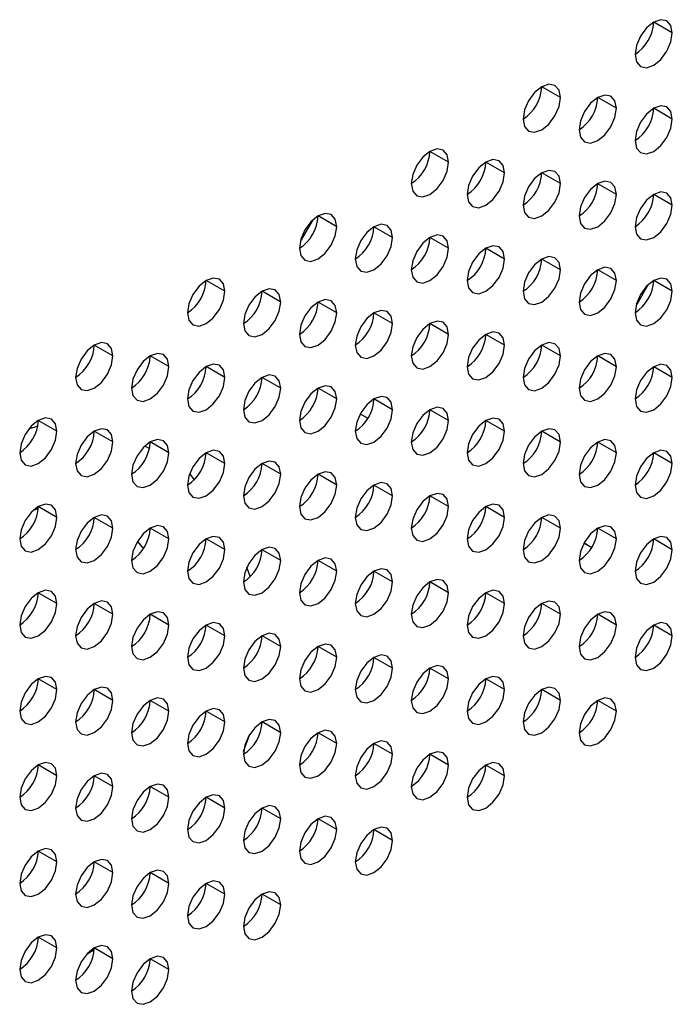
# Model space of a CAD drawing. Header units: millimetres. Extents: x 0 to 1118, y 0 to 864.
# Tile 301 of 397: x 982.83 to 985.3, y 696.07 to 699.81. Entities that reach past the tile are written whole.
import ezdxf

# ---------------------------------------------------------------- set-up
doc = ezdxf.new("R2010")
doc.units = ezdxf.units.MM

msp = doc.modelspace()

# ---------------------------------------------------------------- linework, layer by layer
at = {"color": 7, "linetype": 'Continuous', "lineweight": 25}
for p, q in [((985.3022, 699.7558), (985.2315, 699.7966)), ((984.8779, 699.5109), (984.8072, 699.5517)), ((985.0901, 699.47), (985.0193, 699.5109)), ((985.3022, 699.4292), (985.2315, 699.47)), ((984.4537, 699.266), (984.3829, 699.3068)), ((984.6658, 699.2251), (984.5951, 699.2659)), ((984.8779, 699.1843), (984.8072, 699.2251)), ((985.0901, 699.1434), (985.0193, 699.1842)), ((985.3022, 699.1026), (985.2315, 699.1434)), ((984.0294, 699.021), (983.9587, 699.0619)), ((983.9386, 699.0469), (983.8909, 698.9643)), ((984.2415, 698.9802), (984.1708, 699.021)), ((984.4537, 698.9393), (984.3829, 698.9802)), ((984.6658, 698.8985), (984.5951, 698.9393)), ((984.8779, 698.8577), (984.8072, 698.8985)), ((985.0901, 698.8168), (985.0193, 698.8576)), ((983.6051, 698.7761), (983.5344, 698.8169)), ((985.2111, 698.8016), (985.1638, 698.7195)), ((985.3022, 698.776), (985.2315, 698.8168)), ((983.8173, 698.7353), (983.7466, 698.7761)), ((984.0294, 698.6944), (983.9587, 698.7352)), ((984.2415, 698.6536), (984.1708, 698.6944)), ((984.4537, 698.6127), (984.3829, 698.6535)), ((984.6658, 698.5719), (984.5951, 698.6127)), ((983.1809, 698.5312), (983.1102, 698.572)), ((984.8779, 698.531), (984.8072, 698.5719)), ((983.393, 698.4903), (983.3223, 698.5312)), ((985.0901, 698.4902), (985.0193, 698.531)), ((983.6051, 698.4495), (983.5344, 698.4903)), ((985.3022, 698.4493), (985.2315, 698.4902)), ((983.8173, 698.4087), (983.7466, 698.4495)), ((983.9547, 698.4062), (983.9586, 698.404)), ((983.9548, 698.4062), (983.9586, 698.404)), ((984.0294, 698.3678), (983.9587, 698.4086)), ((984.2415, 698.327), (984.1708, 698.3678)), ((984.4537, 698.2861), (984.3829, 698.3269)), ((982.9687, 698.2454), (982.898, 698.2862)), ((984.1188, 698.3115), (984.148, 698.2946)), ((984.1189, 698.3115), (984.1481, 698.2947)), ((984.6658, 698.2453), (984.5951, 698.2861)), ((982.8957, 698.2642), (982.861, 698.2528)), ((983.1809, 698.2046), (983.1102, 698.2454)), ((984.8779, 698.2044), (984.8072, 698.2452)), ((983.393, 698.1637), (983.3223, 698.2046)), ((985.0901, 698.1636), (985.0193, 698.2044)), ((983.3193, 698.1793), (983.3019, 698.1893)), ((983.6051, 698.1229), (983.5344, 698.1637)), ((985.3022, 698.1227), (985.2315, 698.1635)), ((983.8173, 698.082), (983.7466, 698.1229)), ((983.4895, 698.0618), (983.4724, 698.0855)), ((984.0294, 698.0412), (983.9587, 698.082)), ((984.2415, 698.0003), (984.1708, 698.0412)), ((984.4537, 697.9595), (984.3829, 698.0003)), ((982.8795, 697.9461), (982.8977, 697.9521)), ((982.9687, 697.9188), (982.898, 697.9596)), ((984.6658, 697.9186), (984.5951, 697.9595)), ((983.1809, 697.878), (983.1102, 697.9188)), ((984.8032, 697.9162), (984.8071, 697.914)), ((984.8034, 697.9163), (984.8071, 697.9142)), ((984.8779, 697.8778), (984.8072, 697.9186)), ((983.393, 697.8371), (983.3223, 697.8779)), ((985.0901, 697.837), (985.0193, 697.8778)), ((983.2736, 697.8273), (983.2963, 697.7997)), ((983.6051, 697.7963), (983.5344, 697.8371)), ((985.3022, 697.7961), (985.2315, 697.8369)), ((983.8173, 697.7554), (983.7466, 697.7962)), ((984.9673, 697.8215), (984.9966, 697.8046)), ((984.9674, 697.8216), (984.9966, 697.8047)), ((984.0294, 697.7146), (983.9587, 697.7554)), ((983.7019, 697.6945), (983.6892, 697.7293)), ((984.2415, 697.6737), (984.1708, 697.7145)), ((984.4537, 697.6329), (984.3829, 697.6737)), ((982.9687, 697.5922), (982.898, 697.633)), ((984.6658, 697.592), (984.5951, 697.6329)), ((983.1809, 697.5513), (983.1102, 697.5922)), ((984.8779, 697.5512), (984.8072, 697.592)), ((983.393, 697.5105), (983.3223, 697.5513)), ((985.0901, 697.5103), (985.0193, 697.5512)), ((983.6051, 697.4697), (983.5344, 697.5105)), ((985.3022, 697.4695), (985.2315, 697.5103)), ((983.8173, 697.4288), (983.7466, 697.4696)), ((984.0294, 697.388), (983.9587, 697.4288)), ((984.2415, 697.3471), (984.1708, 697.3879)), ((984.4537, 697.3063), (984.3829, 697.3471)), ((982.9687, 697.2656), (982.898, 697.3064)), ((984.6658, 697.2654), (984.5951, 697.3062)), ((983.1809, 697.2247), (983.1102, 697.2655)), ((984.8779, 697.2246), (984.8072, 697.2654)), ((983.393, 697.1839), (983.3223, 697.2247)), ((985.0901, 697.1837), (985.0193, 697.2245)), ((983.6051, 697.143), (983.5344, 697.1839)), ((983.8173, 697.1022), (983.7466, 697.143)), ((983.6763, 697.0305), (983.7, 697.096)), ((984.0294, 697.0613), (983.9587, 697.1022)), ((984.2415, 697.0205), (984.1708, 697.0613)), ((984.4537, 696.9796), (984.3829, 697.0205)), ((982.9687, 696.939), (982.898, 696.9798)), ((984.6658, 696.9388), (984.5951, 696.9796)), ((983.1809, 696.8981), (983.1102, 696.9389)), ((983.393, 696.8573), (983.3223, 696.8981)), ((983.6051, 696.8164), (983.5344, 696.8572)), ((983.8173, 696.7756), (983.7466, 696.8164)), ((984.0294, 696.7347), (983.9587, 696.7755)), ((984.2415, 696.6939), (984.1708, 696.7347)), ((982.9687, 696.6123), (982.898, 696.6532)), ((983.1809, 696.5715), (983.1102, 696.6123)), ((983.393, 696.5306), (983.3223, 696.5715)), ((983.6051, 696.4898), (983.5344, 696.5306)), ((983.8173, 696.449), (983.7466, 696.4898)), ((982.9687, 696.2857), (982.898, 696.3265)), ((983.0826, 696.2634), (983.11, 696.2804)), ((983.1809, 696.2449), (983.1102, 696.2857)), ((983.393, 696.204), (983.3223, 696.2449))]:
    msp.add_line(p, q, dxfattribs=at)
at = {"color": 7, "linetype": 'Continuous', "lineweight": 25, "flags": 128}
for points in [[(985.3022, 699.7558), (985.2968, 699.7839), (985.2815, 699.8016), (985.2585, 699.806), (985.2315, 699.7966), (985.2044, 699.7748), (985.1815, 699.7439), (985.1661, 699.7085), (985.1608, 699.6742)], [(985.1608, 699.6742), (985.1661, 699.646), (985.1815, 699.6284), (985.2044, 699.6239), (985.2315, 699.6333), (985.2585, 699.6552), (985.2815, 699.6861), (985.2968, 699.7215), (985.3022, 699.7558)], [(984.8779, 699.5109), (984.8725, 699.539), (984.8572, 699.5567), (984.8343, 699.5611), (984.8072, 699.5517), (984.7802, 699.5299), (984.7572, 699.4989), (984.7419, 699.4636), (984.7365, 699.4292)], [(984.7365, 699.4292), (984.7419, 699.4011), (984.7572, 699.3835), (984.7802, 699.379), (984.8072, 699.3884), (984.8343, 699.4102), (984.8572, 699.4412), (984.8725, 699.4765), (984.8779, 699.5109)], [(985.0901, 699.47), (985.0847, 699.4982), (985.0693, 699.5158), (985.0464, 699.5203), (985.0193, 699.5109), (984.9923, 699.489), (984.9693, 699.4581), (984.954, 699.4228), (984.9486, 699.3884)], [(985.3022, 699.4292), (985.2968, 699.4573), (985.2815, 699.475), (985.2585, 699.4794), (985.2315, 699.47), (985.2044, 699.4482), (985.1815, 699.4172), (985.1661, 699.3819), (985.1608, 699.3475)], [(984.9486, 699.3884), (984.954, 699.3603), (984.9693, 699.3426), (984.9923, 699.3382), (985.0193, 699.3476), (985.0464, 699.3694), (985.0693, 699.4003), (985.0847, 699.4357), (985.0901, 699.47)], [(985.1608, 699.3475), (985.1661, 699.3194), (985.1815, 699.3018), (985.2044, 699.2973), (985.2315, 699.3067), (985.2585, 699.3286), (985.2815, 699.3595), (985.2968, 699.3948), (985.3022, 699.4292)], [(984.4537, 699.266), (984.4483, 699.2941), (984.4329, 699.3117), (984.41, 699.3162), (984.3829, 699.3068), (984.3559, 699.285), (984.3329, 699.254), (984.3176, 699.2187), (984.3122, 699.1843)], [(984.3122, 699.1843), (984.3176, 699.1562), (984.3329, 699.1385), (984.3559, 699.1341), (984.3829, 699.1435), (984.41, 699.1653), (984.4329, 699.1963), (984.4483, 699.2316), (984.4537, 699.266)], [(984.6658, 699.2251), (984.6604, 699.2533), (984.6451, 699.2709), (984.6221, 699.2754), (984.5951, 699.2659), (984.568, 699.2441), (984.5451, 699.2132), (984.5298, 699.1778), (984.5244, 699.1435)], [(984.5244, 699.1435), (984.5298, 699.1153), (984.5451, 699.0977), (984.568, 699.0932), (984.5951, 699.1026), (984.6221, 699.1245), (984.6451, 699.1554), (984.6604, 699.1908), (984.6658, 699.2251)], [(984.8779, 699.1843), (984.8725, 699.2124), (984.8572, 699.23), (984.8343, 699.2345), (984.8072, 699.2251), (984.7802, 699.2033), (984.7572, 699.1723), (984.7419, 699.137), (984.7365, 699.1026)], [(984.7365, 699.1026), (984.7419, 699.0745), (984.7572, 699.0568), (984.7802, 699.0524), (984.8072, 699.0618), (984.8343, 699.0836), (984.8572, 699.1146), (984.8725, 699.1499), (984.8779, 699.1843)], [(985.0901, 699.1434), (985.0847, 699.1716), (985.0693, 699.1892), (985.0464, 699.1937), (985.0193, 699.1843), (984.9923, 699.1624), (984.9693, 699.1315), (984.954, 699.0961), (984.9486, 699.0618)], [(984.9486, 699.0618), (984.954, 699.0336), (984.9693, 699.016), (984.9923, 699.0115), (985.0193, 699.0209), (985.0464, 699.0428), (985.0693, 699.0737), (985.0847, 699.1091), (985.0901, 699.1434)], [(985.3022, 699.1026), (985.2968, 699.1307), (985.2815, 699.1484), (985.2585, 699.1528), (985.2315, 699.1434), (985.2044, 699.1216), (985.1815, 699.0906), (985.1661, 699.0553), (985.1608, 699.0209)], [(985.1608, 699.0209), (985.1661, 698.9928), (985.1815, 698.9751), (985.2044, 698.9707), (985.2315, 698.9801), (985.2585, 699.0019), (985.2815, 699.0329), (985.2968, 699.0682), (985.3022, 699.1026)], [(984.0294, 699.021), (984.024, 699.0492), (984.0087, 699.0668), (983.9857, 699.0713), (983.9587, 699.0619), (983.9316, 699.04), (983.9087, 699.0091), (983.8934, 698.9738), (983.888, 698.9394)], [(984.2415, 698.9802), (984.2361, 699.0083), (984.2208, 699.026), (984.1979, 699.0304), (984.1708, 699.021), (984.1438, 698.9992), (984.1208, 698.9682), (984.1055, 698.9329), (984.1001, 698.8986)], [(983.888, 698.9394), (983.8934, 698.9113), (983.9087, 698.8936), (983.9316, 698.8892), (983.9587, 698.8986), (983.9857, 698.9204), (984.0087, 698.9513), (984.024, 698.9867), (984.0294, 699.021)], [(984.4537, 698.9393), (984.4483, 698.9675), (984.4329, 698.9851), (984.41, 698.9896), (984.3829, 698.9802), (984.3559, 698.9583), (984.3329, 698.9274), (984.3176, 698.8921), (984.3122, 698.8577)], [(984.1001, 698.8986), (984.1055, 698.8704), (984.1208, 698.8528), (984.1438, 698.8483), (984.1708, 698.8577), (984.1979, 698.8796), (984.2208, 698.9105), (984.2361, 698.9458), (984.2415, 698.9802)], [(984.6658, 698.8985), (984.6604, 698.9266), (984.6451, 698.9443), (984.6221, 698.9487), (984.5951, 698.9393), (984.568, 698.9175), (984.5451, 698.8866), (984.5298, 698.8512), (984.5244, 698.8169)], [(984.3122, 698.8577), (984.3176, 698.8296), (984.3329, 698.8119), (984.3559, 698.8075), (984.3829, 698.8169), (984.41, 698.8387), (984.4329, 698.8696), (984.4483, 698.905), (984.4537, 698.9393)], [(984.5244, 698.8169), (984.5298, 698.7887), (984.5451, 698.7711), (984.568, 698.7666), (984.5951, 698.776), (984.6221, 698.7979), (984.6451, 698.8288), (984.6604, 698.8641), (984.6658, 698.8985)], [(984.8779, 698.8577), (984.8725, 698.8858), (984.8572, 698.9034), (984.8343, 698.9079), (984.8072, 698.8985), (984.7802, 698.8766), (984.7572, 698.8457), (984.7419, 698.8104), (984.7365, 698.776)], [(984.7365, 698.776), (984.7419, 698.7479), (984.7572, 698.7302), (984.7802, 698.7258), (984.8072, 698.7352), (984.8343, 698.757), (984.8572, 698.788), (984.8725, 698.8233), (984.8779, 698.8577)], [(985.0901, 698.8168), (985.0847, 698.8449), (985.0693, 698.8626), (985.0464, 698.867), (985.0193, 698.8576), (984.9923, 698.8358), (984.9693, 698.8049), (984.954, 698.7695), (984.9486, 698.7352)], [(983.6051, 698.7761), (983.5997, 698.8043), (983.5844, 698.8219), (983.5615, 698.8264), (983.5344, 698.8169), (983.5074, 698.7951), (983.4844, 698.7642), (983.4691, 698.7288), (983.4637, 698.6945)], [(984.9486, 698.7352), (984.954, 698.707), (984.9693, 698.6894), (984.9923, 698.6849), (985.0193, 698.6943), (985.0464, 698.7162), (985.0693, 698.7471), (985.0847, 698.7824), (985.0901, 698.8168)], [(985.3022, 698.776), (985.2968, 698.8041), (985.2815, 698.8217), (985.2585, 698.8262), (985.2315, 698.8168), (985.2044, 698.795), (985.1815, 698.764), (985.1661, 698.7287), (985.1608, 698.6943)], [(983.4637, 698.6945), (983.4691, 698.6663), (983.4844, 698.6487), (983.5074, 698.6442), (983.5344, 698.6536), (983.5615, 698.6755), (983.5844, 698.7064), (983.5997, 698.7418), (983.6051, 698.7761)], [(983.8173, 698.7353), (983.8119, 698.7634), (983.7966, 698.7811), (983.7736, 698.7855), (983.7466, 698.7761), (983.7195, 698.7543), (983.6966, 698.7233), (983.6812, 698.688), (983.6758, 698.6536)], [(985.1608, 698.6943), (985.1661, 698.6662), (985.1815, 698.6485), (985.2044, 698.6441), (985.2315, 698.6535), (985.2585, 698.6753), (985.2815, 698.7063), (985.2968, 698.7416), (985.3022, 698.776)], [(983.6758, 698.6536), (983.6812, 698.6255), (983.6966, 698.6078), (983.7195, 698.6034), (983.7466, 698.6128), (983.7736, 698.6346), (983.7966, 698.6656), (983.8119, 698.7009), (983.8173, 698.7353)], [(984.0294, 698.6944), (984.024, 698.7226), (984.0087, 698.7402), (983.9857, 698.7447), (983.9587, 698.7353), (983.9316, 698.7134), (983.9087, 698.6825), (983.8934, 698.6471), (983.888, 698.6128)], [(983.888, 698.6128), (983.8934, 698.5846), (983.9087, 698.567), (983.9316, 698.5625), (983.9587, 698.5719), (983.9857, 698.5938), (984.0087, 698.6247), (984.024, 698.6601), (984.0294, 698.6944)], [(984.2415, 698.6536), (984.2361, 698.6817), (984.2208, 698.6994), (984.1979, 698.7038), (984.1708, 698.6944), (984.1438, 698.6726), (984.1208, 698.6416), (984.1055, 698.6063), (984.1001, 698.5719)], [(984.1001, 698.5719), (984.1055, 698.5438), (984.1208, 698.5262), (984.1438, 698.5217), (984.1708, 698.5311), (984.1979, 698.5529), (984.2208, 698.5839), (984.2361, 698.6192), (984.2415, 698.6536)], [(984.4537, 698.6127), (984.4483, 698.6409), (984.4329, 698.6585), (984.41, 698.663), (984.3829, 698.6536), (984.3559, 698.6317), (984.3329, 698.6008), (984.3176, 698.5654), (984.3122, 698.5311)], [(984.3122, 698.5311), (984.3176, 698.5029), (984.3329, 698.4853), (984.3559, 698.4808), (984.3829, 698.4903), (984.41, 698.5121), (984.4329, 698.543), (984.4483, 698.5784), (984.4537, 698.6127)], [(984.6658, 698.5719), (984.6604, 698.6), (984.6451, 698.6177), (984.6221, 698.6221), (984.5951, 698.6127), (984.568, 698.5909), (984.5451, 698.5599), (984.5298, 698.5246), (984.5244, 698.4902)], [(983.1809, 698.5312), (983.1755, 698.5593), (983.1602, 698.577), (983.1372, 698.5814), (983.1102, 698.572), (983.0831, 698.5502), (983.0602, 698.5192), (983.0448, 698.4839), (983.0394, 698.4496)], [(984.8779, 698.531), (984.8725, 698.5592), (984.8572, 698.5768), (984.8343, 698.5813), (984.8072, 698.5719), (984.7802, 698.55), (984.7572, 698.5191), (984.7419, 698.4837), (984.7365, 698.4494)], [(983.393, 698.4903), (983.3876, 698.5185), (983.3723, 698.5361), (983.3493, 698.5406), (983.3223, 698.5312), (983.2952, 698.5093), (983.2723, 698.4784), (983.257, 698.4431), (983.2516, 698.4087)], [(984.5244, 698.4902), (984.5298, 698.4621), (984.5451, 698.4445), (984.568, 698.44), (984.5951, 698.4494), (984.6221, 698.4712), (984.6451, 698.5022), (984.6604, 698.5375), (984.6658, 698.5719)], [(985.0901, 698.4902), (985.0847, 698.5183), (985.0693, 698.536), (985.0464, 698.5404), (985.0193, 698.531), (984.9923, 698.5092), (984.9693, 698.4782), (984.954, 698.4429), (984.9486, 698.4085)], [(983.0394, 698.4496), (983.0448, 698.4214), (983.0602, 698.4038), (983.0831, 698.3993), (983.1102, 698.4087), (983.1372, 698.4306), (983.1602, 698.4615), (983.1755, 698.4968), (983.1809, 698.5312)], [(983.6051, 698.4495), (983.5997, 698.4776), (983.5844, 698.4953), (983.5615, 698.4997), (983.5344, 698.4903), (983.5074, 698.4685), (983.4844, 698.4376), (983.4691, 698.4022), (983.4637, 698.3679)], [(984.7365, 698.4494), (984.7419, 698.4213), (984.7572, 698.4036), (984.7802, 698.3992), (984.8072, 698.4086), (984.8343, 698.4304), (984.8572, 698.4613), (984.8725, 698.4967), (984.8779, 698.531)], [(985.3022, 698.4493), (985.2968, 698.4775), (985.2815, 698.4951), (985.2585, 698.4996), (985.2315, 698.4902), (985.2044, 698.4683), (985.1815, 698.4374), (985.1661, 698.4021), (985.1608, 698.3677)], [(983.2516, 698.4087), (983.257, 698.3806), (983.2723, 698.3629), (983.2952, 698.3585), (983.3223, 698.3679), (983.3493, 698.3897), (983.3723, 698.4207), (983.3876, 698.456), (983.393, 698.4903)], [(984.9486, 698.4085), (984.954, 698.3804), (984.9693, 698.3628), (984.9923, 698.3583), (985.0193, 698.3677), (985.0464, 698.3895), (985.0693, 698.4205), (985.0847, 698.4558), (985.0901, 698.4902)], [(983.4637, 698.3679), (983.4691, 698.3397), (983.4844, 698.3221), (983.5074, 698.3176), (983.5344, 698.327), (983.5615, 698.3489), (983.5844, 698.3798), (983.5997, 698.4151), (983.6051, 698.4495)], [(983.8173, 698.4087), (983.8119, 698.4368), (983.7966, 698.4544), (983.7736, 698.4589), (983.7466, 698.4495), (983.7195, 698.4276), (983.6966, 698.3967), (983.6812, 698.3614), (983.6758, 698.327)], [(985.1608, 698.3677), (985.1661, 698.3396), (985.1815, 698.3219), (985.2044, 698.3175), (985.2315, 698.3269), (985.2585, 698.3487), (985.2815, 698.3796), (985.2968, 698.415), (985.3022, 698.4493)], [(983.6758, 698.327), (983.6812, 698.2989), (983.6966, 698.2812), (983.7195, 698.2768), (983.7466, 698.2862), (983.7736, 698.308), (983.7966, 698.339), (983.8119, 698.3743), (983.8173, 698.4087)], [(984.0294, 698.3678), (984.024, 698.3959), (984.0087, 698.4136), (983.9857, 698.418), (983.9587, 698.4086), (983.9316, 698.3868), (983.9087, 698.3559), (983.8934, 698.3205), (983.888, 698.2862)], [(983.888, 698.2862), (983.8934, 698.258), (983.9087, 698.2404), (983.9316, 698.2359), (983.9587, 698.2453), (983.9857, 698.2672), (984.0087, 698.2981), (984.024, 698.3335), (984.0294, 698.3678)], [(984.2415, 698.327), (984.2361, 698.3551), (984.2208, 698.3727), (984.1979, 698.3772), (984.1708, 698.3678), (984.1438, 698.346), (984.1208, 698.315), (984.1055, 698.2797), (984.1001, 698.2453)], [(984.1001, 698.2453), (984.1055, 698.2172), (984.1208, 698.1995), (984.1438, 698.1951), (984.1708, 698.2045), (984.1979, 698.2263), (984.2208, 698.2573), (984.2361, 698.2926), (984.2415, 698.327)], [(984.4537, 698.2861), (984.4483, 698.3143), (984.4329, 698.3319), (984.41, 698.3364), (984.3829, 698.3269), (984.3559, 698.3051), (984.3329, 698.2742), (984.3176, 698.2388), (984.3122, 698.2045)], [(982.9687, 698.2454), (982.9634, 698.2736), (982.948, 698.2912), (982.9251, 698.2957), (982.898, 698.2863), (982.871, 698.2644), (982.848, 698.2335), (982.8327, 698.1981), (982.8273, 698.1638)], [(984.3122, 698.2045), (984.3176, 698.1763), (984.3329, 698.1587), (984.3559, 698.1542), (984.3829, 698.1636), (984.41, 698.1855), (984.4329, 698.2164), (984.4483, 698.2518), (984.4537, 698.2861)], [(984.6658, 698.2453), (984.6604, 698.2734), (984.6451, 698.291), (984.6221, 698.2955), (984.5951, 698.2861), (984.568, 698.2643), (984.5451, 698.2333), (984.5298, 698.198), (984.5244, 698.1636)], [(982.8273, 698.1638), (982.8327, 698.1356), (982.848, 698.118), (982.871, 698.1135), (982.898, 698.1229), (982.9251, 698.1448), (982.948, 698.1757), (982.9634, 698.2111), (982.9687, 698.2454)], [(983.1809, 698.2046), (983.1755, 698.2327), (983.1602, 698.2504), (983.1372, 698.2548), (983.1102, 698.2454), (983.0831, 698.2236), (983.0602, 698.1926), (983.0448, 698.1573), (983.0394, 698.1229)], [(984.5244, 698.1636), (984.5298, 698.1355), (984.5451, 698.1178), (984.568, 698.1134), (984.5951, 698.1228), (984.6221, 698.1446), (984.6451, 698.1756), (984.6604, 698.2109), (984.6658, 698.2453)], [(984.8779, 698.2044), (984.8725, 698.2326), (984.8572, 698.2502), (984.8343, 698.2547), (984.8072, 698.2453), (984.7802, 698.2234), (984.7572, 698.1925), (984.7419, 698.1571), (984.7365, 698.1228)], [(983.0394, 698.1229), (983.0448, 698.0948), (983.0602, 698.0772), (983.0831, 698.0727), (983.1102, 698.0821), (983.1372, 698.1039), (983.1602, 698.1349), (983.1755, 698.1702), (983.1809, 698.2046)], [(983.393, 698.1637), (983.3876, 698.1919), (983.3723, 698.2095), (983.3493, 698.214), (983.3223, 698.2046), (983.2952, 698.1827), (983.2723, 698.1518), (983.257, 698.1164), (983.2516, 698.0821)], [(984.7365, 698.1228), (984.7419, 698.0946), (984.7572, 698.077), (984.7802, 698.0725), (984.8072, 698.0819), (984.8343, 698.1038), (984.8572, 698.1347), (984.8725, 698.1701), (984.8779, 698.2044)], [(985.0901, 698.1636), (985.0847, 698.1917), (985.0693, 698.2094), (985.0464, 698.2138), (985.0193, 698.2044), (984.9923, 698.1826), (984.9693, 698.1516), (984.954, 698.1163), (984.9486, 698.0819)], [(983.2516, 698.0821), (983.257, 698.0539), (983.2723, 698.0363), (983.2952, 698.0318), (983.3223, 698.0413), (983.3493, 698.0631), (983.3723, 698.094), (983.3876, 698.1294), (983.393, 698.1637)], [(983.6051, 698.1229), (983.5997, 698.151), (983.5844, 698.1687), (983.5615, 698.1731), (983.5344, 698.1637), (983.5074, 698.1419), (983.4844, 698.1109), (983.4691, 698.0756), (983.4637, 698.0412)], [(984.9486, 698.0819), (984.954, 698.0538), (984.9693, 698.0361), (984.9923, 698.0317), (985.0193, 698.0411), (985.0464, 698.0629), (985.0693, 698.0939), (985.0847, 698.1292), (985.0901, 698.1636)], [(985.3022, 698.1227), (985.2968, 698.1509), (985.2815, 698.1685), (985.2585, 698.173), (985.2315, 698.1636), (985.2044, 698.1417), (985.1815, 698.1108), (985.1661, 698.0754), (985.1608, 698.0411)], [(983.8173, 698.082), (983.8119, 698.1102), (983.7966, 698.1278), (983.7736, 698.1323), (983.7466, 698.1229), (983.7195, 698.101), (983.6966, 698.0701), (983.6812, 698.0348), (983.6758, 698.0004)], [(983.4637, 698.0412), (983.4691, 698.0131), (983.4844, 697.9955), (983.5074, 697.991), (983.5344, 698.0004), (983.5615, 698.0222), (983.5844, 698.0532), (983.5997, 698.0885), (983.6051, 698.1229)], [(984.0294, 698.0412), (984.024, 698.0693), (984.0087, 698.087), (983.9857, 698.0914), (983.9587, 698.082), (983.9316, 698.0602), (983.9087, 698.0292), (983.8934, 697.9939), (983.888, 697.9595)], [(985.1608, 698.0411), (985.1661, 698.0129), (985.1815, 697.9953), (985.2044, 697.9908), (985.2315, 698.0002), (985.2585, 698.0221), (985.2815, 698.053), (985.2968, 698.0884), (985.3022, 698.1227)], [(983.6758, 698.0004), (983.6812, 697.9723), (983.6966, 697.9546), (983.7195, 697.9502), (983.7466, 697.9596), (983.7736, 697.9814), (983.7966, 698.0123), (983.8119, 698.0477), (983.8173, 698.082)], [(983.888, 697.9595), (983.8934, 697.9314), (983.9087, 697.9138), (983.9316, 697.9093), (983.9587, 697.9187), (983.9857, 697.9406), (984.0087, 697.9715), (984.024, 698.0068), (984.0294, 698.0412)], [(984.2415, 698.0003), (984.2361, 698.0285), (984.2208, 698.0461), (984.1979, 698.0506), (984.1708, 698.0412), (984.1438, 698.0193), (984.1208, 697.9884), (984.1055, 697.9531), (984.1001, 697.9187)], [(984.1001, 697.9187), (984.1055, 697.8906), (984.1208, 697.8729), (984.1438, 697.8685), (984.1708, 697.8779), (984.1979, 697.8997), (984.2208, 697.9306), (984.2361, 697.966), (984.2415, 698.0003)], [(984.4537, 697.9595), (984.4483, 697.9876), (984.4329, 698.0053), (984.41, 698.0097), (984.3829, 698.0003), (984.3559, 697.9785), (984.3329, 697.9475), (984.3176, 697.9122), (984.3122, 697.8779)], [(982.9687, 697.9188), (982.9634, 697.9469), (982.948, 697.9646), (982.9251, 697.969), (982.898, 697.9596), (982.871, 697.9378), (982.848, 697.9069), (982.8327, 697.8715), (982.8273, 697.8372)], [(984.3122, 697.8779), (984.3176, 697.8497), (984.3329, 697.8321), (984.3559, 697.8276), (984.3829, 697.837), (984.41, 697.8589), (984.4329, 697.8898), (984.4483, 697.9251), (984.4537, 697.9595)], [(984.6658, 697.9186), (984.6604, 697.9468), (984.6451, 697.9644), (984.6221, 697.9689), (984.5951, 697.9595), (984.568, 697.9376), (984.5451, 697.9067), (984.5298, 697.8714), (984.5244, 697.837)], [(982.8273, 697.8372), (982.8327, 697.809), (982.848, 697.7914), (982.871, 697.7869), (982.898, 697.7963), (982.9251, 697.8182), (982.948, 697.8491), (982.9634, 697.8845), (982.9687, 697.9188)], [(983.1809, 697.878), (983.1755, 697.9061), (983.1602, 697.9237), (983.1372, 697.9282), (983.1102, 697.9188), (983.0831, 697.897), (983.0602, 697.866), (983.0448, 697.8307), (983.0394, 697.7963)], [(984.5244, 697.837), (984.5298, 697.8089), (984.5451, 697.7912), (984.568, 697.7868), (984.5951, 697.7962), (984.6221, 697.818), (984.6451, 697.849), (984.6604, 697.8843), (984.6658, 697.9186)], [(984.8779, 697.8778), (984.8725, 697.9059), (984.8572, 697.9236), (984.8343, 697.928), (984.8072, 697.9186), (984.7802, 697.8968), (984.7572, 697.8659), (984.7419, 697.8305), (984.7365, 697.7962)], [(983.0394, 697.7963), (983.0448, 697.7682), (983.0602, 697.7505), (983.0831, 697.7461), (983.1102, 697.7555), (983.1372, 697.7773), (983.1602, 697.8083), (983.1755, 697.8436), (983.1809, 697.878)], [(983.393, 697.8371), (983.3876, 697.8653), (983.3723, 697.8829), (983.3493, 697.8874), (983.3223, 697.8779), (983.2952, 697.8561), (983.2723, 697.8252), (983.257, 697.7898), (983.2516, 697.7555)], [(984.7365, 697.7962), (984.7419, 697.768), (984.7572, 697.7504), (984.7802, 697.7459), (984.8072, 697.7553), (984.8343, 697.7772), (984.8572, 697.8081), (984.8725, 697.8434), (984.8779, 697.8778)], [(985.0901, 697.837), (985.0847, 697.8651), (985.0693, 697.8827), (985.0464, 697.8872), (985.0193, 697.8778), (984.9923, 697.856), (984.9693, 697.825), (984.954, 697.7897), (984.9486, 697.7553)], [(983.2516, 697.7555), (983.257, 697.7273), (983.2723, 697.7097), (983.2952, 697.7052), (983.3223, 697.7146), (983.3493, 697.7365), (983.3723, 697.7674), (983.3876, 697.8028), (983.393, 697.8371)], [(983.6051, 697.7963), (983.5997, 697.8244), (983.5844, 697.842), (983.5615, 697.8465), (983.5344, 697.8371), (983.5074, 697.8153), (983.4844, 697.7843), (983.4691, 697.749), (983.4637, 697.7146)], [(984.9486, 697.7553), (984.954, 697.7272), (984.9693, 697.7095), (984.9923, 697.7051), (985.0193, 697.7145), (985.0464, 697.7363), (985.0693, 697.7673), (985.0847, 697.8026), (985.0901, 697.837)], [(985.3022, 697.7961), (985.2968, 697.8242), (985.2815, 697.8419), (985.2585, 697.8463), (985.2315, 697.8369), (985.2044, 697.8151), (985.1815, 697.7842), (985.1661, 697.7488), (985.1608, 697.7145)], [(983.4637, 697.7146), (983.4691, 697.6865), (983.4844, 697.6688), (983.5074, 697.6644), (983.5344, 697.6738), (983.5615, 697.6956), (983.5844, 697.7266), (983.5997, 697.7619), (983.6051, 697.7963)], [(983.8173, 697.7554), (983.8119, 697.7836), (983.7966, 697.8012), (983.7736, 697.8057), (983.7466, 697.7963), (983.7195, 697.7744), (983.6966, 697.7435), (983.6812, 697.7081), (983.6758, 697.6738)], [(985.1608, 697.7145), (985.1661, 697.6863), (985.1815, 697.6687), (985.2044, 697.6642), (985.2315, 697.6736), (985.2585, 697.6955), (985.2815, 697.7264), (985.2968, 697.7618), (985.3022, 697.7961)], [(983.6758, 697.6738), (983.6812, 697.6456), (983.6966, 697.628), (983.7195, 697.6235), (983.7466, 697.6329), (983.7736, 697.6548), (983.7966, 697.6857), (983.8119, 697.7211), (983.8173, 697.7554)], [(984.0294, 697.7146), (984.024, 697.7427), (984.0087, 697.7604), (983.9857, 697.7648), (983.9587, 697.7554), (983.9316, 697.7336), (983.9087, 697.7026), (983.8934, 697.6673), (983.888, 697.6329)], [(984.2415, 697.6737), (984.2361, 697.7019), (984.2208, 697.7195), (984.1979, 697.724), (984.1708, 697.7146), (984.1438, 697.6927), (984.1208, 697.6618), (984.1055, 697.6264), (984.1001, 697.5921)], [(983.888, 697.6329), (983.8934, 697.6048), (983.9087, 697.5871), (983.9316, 697.5827), (983.9587, 697.5921), (983.9857, 697.6139), (984.0087, 697.6449), (984.024, 697.6802), (984.0294, 697.7146)], [(984.4537, 697.6329), (984.4483, 697.661), (984.4329, 697.6787), (984.41, 697.6831), (984.3829, 697.6737), (984.3559, 697.6519), (984.3329, 697.6209), (984.3176, 697.5856), (984.3122, 697.5512)], [(982.9687, 697.5922), (982.9634, 697.6203), (982.948, 697.638), (982.9251, 697.6424), (982.898, 697.633), (982.871, 697.6112), (982.848, 697.5802), (982.8327, 697.5449), (982.8273, 697.5106)], [(984.1001, 697.5921), (984.1055, 697.5639), (984.1208, 697.5463), (984.1438, 697.5418), (984.1708, 697.5513), (984.1979, 697.5731), (984.2208, 697.604), (984.2361, 697.6394), (984.2415, 697.6737)], [(984.6658, 697.592), (984.6604, 697.6202), (984.6451, 697.6378), (984.6221, 697.6423), (984.5951, 697.6329), (984.568, 697.611), (984.5451, 697.5801), (984.5298, 697.5447), (984.5244, 697.5104)], [(984.3122, 697.5512), (984.3176, 697.5231), (984.3329, 697.5055), (984.3559, 697.501), (984.3829, 697.5104), (984.41, 697.5322), (984.4329, 697.5632), (984.4483, 697.5985), (984.4537, 697.6329)], [(982.8273, 697.5106), (982.8327, 697.4824), (982.848, 697.4648), (982.871, 697.4603), (982.898, 697.4697), (982.9251, 697.4916), (982.948, 697.5225), (982.9634, 697.5578), (982.9687, 697.5922)], [(983.1809, 697.5513), (983.1755, 697.5795), (983.1602, 697.5971), (983.1372, 697.6016), (983.1102, 697.5922), (983.0831, 697.5703), (983.0602, 697.5394), (983.0448, 697.5041), (983.0394, 697.4697)], [(984.5244, 697.5104), (984.5298, 697.4823), (984.5451, 697.4646), (984.568, 697.4602), (984.5951, 697.4696), (984.6221, 697.4914), (984.6451, 697.5223), (984.6604, 697.5577), (984.6658, 697.592)], [(984.8779, 697.5512), (984.8725, 697.5793), (984.8572, 697.597), (984.8343, 697.6014), (984.8072, 697.592), (984.7802, 697.5702), (984.7572, 697.5392), (984.7419, 697.5039), (984.7365, 697.4695)], [(983.0394, 697.4697), (983.0448, 697.4416), (983.0602, 697.4239), (983.0831, 697.4195), (983.1102, 697.4289), (983.1372, 697.4507), (983.1602, 697.4817), (983.1755, 697.517), (983.1809, 697.5513)], [(983.393, 697.5105), (983.3876, 697.5386), (983.3723, 697.5563), (983.3493, 697.5607), (983.3223, 697.5513), (983.2952, 697.5295), (983.2723, 697.4986), (983.257, 697.4632), (983.2516, 697.4289)], [(984.7365, 697.4695), (984.7419, 697.4414), (984.7572, 697.4238), (984.7802, 697.4193), (984.8072, 697.4287), (984.8343, 697.4505), (984.8572, 697.4815), (984.8725, 697.5168), (984.8779, 697.5512)], [(985.0901, 697.5103), (985.0847, 697.5385), (985.0693, 697.5561), (985.0464, 697.5606), (985.0193, 697.5512), (984.9923, 697.5293), (984.9693, 697.4984), (984.954, 697.4631), (984.9486, 697.4287)], [(983.2516, 697.4289), (983.257, 697.4007), (983.2723, 697.3831), (983.2952, 697.3786), (983.3223, 697.388), (983.3493, 697.4099), (983.3723, 697.4408), (983.3876, 697.4761), (983.393, 697.5105)], [(983.6051, 697.4697), (983.5997, 697.4978), (983.5844, 697.5154), (983.5615, 697.5199), (983.5344, 697.5105), (983.5074, 697.4886), (983.4844, 697.4577), (983.4691, 697.4224), (983.4637, 697.388)], [(984.9486, 697.4287), (984.954, 697.4006), (984.9693, 697.3829), (984.9923, 697.3785), (985.0193, 697.3879), (985.0464, 697.4097), (985.0693, 697.4406), (985.0847, 697.476), (985.0901, 697.5103)], [(985.3022, 697.4695), (985.2968, 697.4976), (985.2815, 697.5153), (985.2585, 697.5197), (985.2315, 697.5103), (985.2044, 697.4885), (985.1815, 697.4575), (985.1661, 697.4222), (985.1608, 697.3879)], [(983.4637, 697.388), (983.4691, 697.3599), (983.4844, 697.3422), (983.5074, 697.3378), (983.5344, 697.3472), (983.5615, 697.369), (983.5844, 697.4), (983.5997, 697.4353), (983.6051, 697.4697)], [(983.8173, 697.4288), (983.8119, 697.4569), (983.7966, 697.4746), (983.7736, 697.479), (983.7466, 697.4696), (983.7195, 697.4478), (983.6966, 697.4169), (983.6812, 697.3815), (983.6758, 697.3472)], [(985.1608, 697.3879), (985.1661, 697.3597), (985.1815, 697.3421), (985.2044, 697.3376), (985.2315, 697.347), (985.2585, 697.3689), (985.2815, 697.3998), (985.2968, 697.4351), (985.3022, 697.4695)], [(983.6758, 697.3472), (983.6812, 697.319), (983.6966, 697.3014), (983.7195, 697.2969), (983.7466, 697.3063), (983.7736, 697.3282), (983.7966, 697.3591), (983.8119, 697.3944), (983.8173, 697.4288)], [(984.0294, 697.388), (984.024, 697.4161), (984.0087, 697.4337), (983.9857, 697.4382), (983.9587, 697.4288), (983.9316, 697.407), (983.9087, 697.376), (983.8934, 697.3407), (983.888, 697.3063)], [(983.888, 697.3063), (983.8934, 697.2782), (983.9087, 697.2605), (983.9316, 697.2561), (983.9587, 697.2655), (983.9857, 697.2873), (984.0087, 697.3183), (984.024, 697.3536), (984.0294, 697.388)], [(984.2415, 697.3471), (984.2361, 697.3752), (984.2208, 697.3929), (984.1979, 697.3973), (984.1708, 697.3879), (984.1438, 697.3661), (984.1208, 697.3352), (984.1055, 697.2998), (984.1001, 697.2655)], [(984.1001, 697.2655), (984.1055, 697.2373), (984.1208, 697.2197), (984.1438, 697.2152), (984.1708, 697.2246), (984.1979, 697.2465), (984.2208, 697.2774), (984.2361, 697.3128), (984.2415, 697.3471)], [(984.4537, 697.3063), (984.4483, 697.3344), (984.4329, 697.352), (984.41, 697.3565), (984.3829, 697.3471), (984.3559, 697.3253), (984.3329, 697.2943), (984.3176, 697.259), (984.3122, 697.2246)], [(982.9687, 697.2656), (982.9634, 697.2937), (982.948, 697.3114), (982.9251, 697.3158), (982.898, 697.3064), (982.871, 697.2846), (982.848, 697.2536), (982.8327, 697.2183), (982.8273, 697.1839)], [(984.3122, 697.2246), (984.3176, 697.1965), (984.3329, 697.1788), (984.3559, 697.1744), (984.3829, 697.1838), (984.41, 697.2056), (984.4329, 697.2366), (984.4483, 697.2719), (984.4537, 697.3063)], [(984.6658, 697.2654), (984.6604, 697.2936), (984.6451, 697.3112), (984.6221, 697.3157), (984.5951, 697.3062), (984.568, 697.2844), (984.5451, 697.2535), (984.5298, 697.2181), (984.5244, 697.1838)], [(983.1809, 697.2247), (983.1755, 697.2529), (983.1602, 697.2705), (983.1372, 697.275), (983.1102, 697.2656), (983.0831, 697.2437), (983.0602, 697.2128), (983.0448, 697.1774), (983.0394, 697.1431)], [(984.8779, 697.2246), (984.8725, 697.2527), (984.8572, 697.2704), (984.8343, 697.2748), (984.8072, 697.2654), (984.7802, 697.2436), (984.7572, 697.2126), (984.7419, 697.1773), (984.7365, 697.1429)], [(982.8273, 697.1839), (982.8327, 697.1558), (982.848, 697.1382), (982.871, 697.1337), (982.898, 697.1431), (982.9251, 697.1649), (982.948, 697.1959), (982.9634, 697.2312), (982.9687, 697.2656)], [(983.393, 697.1839), (983.3876, 697.212), (983.3723, 697.2297), (983.3493, 697.2341), (983.3223, 697.2247), (983.2952, 697.2029), (983.2723, 697.1719), (983.257, 697.1366), (983.2516, 697.1022)], [(984.5244, 697.1838), (984.5298, 697.1556), (984.5451, 697.138), (984.568, 697.1335), (984.5951, 697.1429), (984.6221, 697.1648), (984.6451, 697.1957), (984.6604, 697.2311), (984.6658, 697.2654)], [(985.0901, 697.1837), (985.0847, 697.2119), (985.0693, 697.2295), (985.0464, 697.234), (985.0193, 697.2246), (984.9923, 697.2027), (984.9693, 697.1718), (984.954, 697.1364), (984.9486, 697.1021)], [(983.0394, 697.1431), (983.0448, 697.1149), (983.0602, 697.0973), (983.0831, 697.0928), (983.1102, 697.1023), (983.1372, 697.1241), (983.1602, 697.155), (983.1755, 697.1904), (983.1809, 697.2247)], [(983.6051, 697.143), (983.5997, 697.1712), (983.5844, 697.1888), (983.5615, 697.1933), (983.5344, 697.1839), (983.5074, 697.162), (983.4844, 697.1311), (983.4691, 697.0957), (983.4637, 697.0614)], [(984.7365, 697.1429), (984.7419, 697.1148), (984.7572, 697.0971), (984.7802, 697.0927), (984.8072, 697.1021), (984.8343, 697.1239), (984.8572, 697.1549), (984.8725, 697.1902), (984.8779, 697.2246)], [(983.2516, 697.1022), (983.257, 697.0741), (983.2723, 697.0565), (983.2952, 697.052), (983.3223, 697.0614), (983.3493, 697.0832), (983.3723, 697.1142), (983.3876, 697.1495), (983.393, 697.1839)], [(984.9486, 697.1021), (984.954, 697.0739), (984.9693, 697.0563), (984.9923, 697.0518), (985.0193, 697.0612), (985.0464, 697.0831), (985.0693, 697.114), (985.0847, 697.1494), (985.0901, 697.1837)], [(983.4637, 697.0614), (983.4691, 697.0333), (983.4844, 697.0156), (983.5074, 697.0112), (983.5344, 697.0206), (983.5615, 697.0424), (983.5844, 697.0733), (983.5997, 697.1087), (983.6051, 697.143)], [(983.8173, 697.1022), (983.8119, 697.1303), (983.7966, 697.148), (983.7736, 697.1524), (983.7466, 697.143), (983.7195, 697.1212), (983.6966, 697.0902), (983.6812, 697.0549), (983.6758, 697.0205)], [(983.6758, 697.0205), (983.6812, 696.9924), (983.6966, 696.9748), (983.7195, 696.9703), (983.7466, 696.9797), (983.7736, 697.0015), (983.7966, 697.0325), (983.8119, 697.0678), (983.8173, 697.1022)], [(984.0294, 697.0613), (984.024, 697.0895), (984.0087, 697.1071), (983.9857, 697.1116), (983.9587, 697.1022), (983.9316, 697.0803), (983.9087, 697.0494), (983.8934, 697.0141), (983.888, 696.9797)], [(983.888, 696.9797), (983.8934, 696.9516), (983.9087, 696.9339), (983.9316, 696.9295), (983.9587, 696.9389), (983.9857, 696.9607), (984.0087, 696.9916), (984.024, 697.027), (984.0294, 697.0613)], [(984.2415, 697.0205), (984.2361, 697.0486), (984.2208, 697.0663), (984.1979, 697.0707), (984.1708, 697.0613), (984.1438, 697.0395), (984.1208, 697.0085), (984.1055, 696.9732), (984.1001, 696.9389)], [(984.1001, 696.9389), (984.1055, 696.9107), (984.1208, 696.8931), (984.1438, 696.8886), (984.1708, 696.898), (984.1979, 696.9199), (984.2208, 696.9508), (984.2361, 696.9861), (984.2415, 697.0205)], [(984.4537, 696.9796), (984.4483, 697.0078), (984.4329, 697.0254), (984.41, 697.0299), (984.3829, 697.0205), (984.3559, 696.9986), (984.3329, 696.9677), (984.3176, 696.9324), (984.3122, 696.898)], [(982.9687, 696.939), (982.9634, 696.9671), (982.948, 696.9847), (982.9251, 696.9892), (982.898, 696.9798), (982.871, 696.958), (982.848, 696.927), (982.8327, 696.8917), (982.8273, 696.8573)], [(984.3122, 696.898), (984.3176, 696.8699), (984.3329, 696.8522), (984.3559, 696.8478), (984.3829, 696.8572), (984.41, 696.879), (984.4329, 696.91), (984.4483, 696.9453), (984.4537, 696.9796)], [(984.6658, 696.9388), (984.6604, 696.9669), (984.6451, 696.9846), (984.6221, 696.989), (984.5951, 696.9796), (984.568, 696.9578), (984.5451, 696.9269), (984.5298, 696.8915), (984.5244, 696.8572)], [(982.8273, 696.8573), (982.8327, 696.8292), (982.848, 696.8115), (982.871, 696.8071), (982.898, 696.8165), (982.9251, 696.8383), (982.948, 696.8693), (982.9634, 696.9046), (982.9687, 696.939)], [(983.1809, 696.8981), (983.1755, 696.9263), (983.1602, 696.9439), (983.1372, 696.9484), (983.1102, 696.9389), (983.0831, 696.9171), (983.0602, 696.8862), (983.0448, 696.8508), (983.0394, 696.8165)], [(984.5244, 696.8572), (984.5298, 696.829), (984.5451, 696.8114), (984.568, 696.8069), (984.5951, 696.8163), (984.6221, 696.8382), (984.6451, 696.8691), (984.6604, 696.9044), (984.6658, 696.9388)], [(983.0394, 696.8165), (983.0448, 696.7883), (983.0602, 696.7707), (983.0831, 696.7662), (983.1102, 696.7756), (983.1372, 696.7975), (983.1602, 696.8284), (983.1755, 696.8638), (983.1809, 696.8981)], [(983.393, 696.8573), (983.3876, 696.8854), (983.3723, 696.903), (983.3493, 696.9075), (983.3223, 696.8981), (983.2952, 696.8763), (983.2723, 696.8453), (983.257, 696.81), (983.2516, 696.7756)], [(983.2516, 696.7756), (983.257, 696.7475), (983.2723, 696.7298), (983.2952, 696.7254), (983.3223, 696.7348), (983.3493, 696.7566), (983.3723, 696.7876), (983.3876, 696.8229), (983.393, 696.8573)], [(983.6051, 696.8164), (983.5997, 696.8446), (983.5844, 696.8622), (983.5615, 696.8667), (983.5344, 696.8573), (983.5074, 696.8354), (983.4844, 696.8045), (983.4691, 696.7691), (983.4637, 696.7348)], [(983.8173, 696.7756), (983.8119, 696.8037), (983.7966, 696.8214), (983.7736, 696.8258), (983.7466, 696.8164), (983.7195, 696.7946), (983.6966, 696.7636), (983.6812, 696.7283), (983.6758, 696.6939)], [(983.4637, 696.7348), (983.4691, 696.7066), (983.4844, 696.689), (983.5074, 696.6845), (983.5344, 696.6939), (983.5615, 696.7158), (983.5844, 696.7467), (983.5997, 696.7821), (983.6051, 696.8164)], [(984.0294, 696.7347), (984.024, 696.7629), (984.0087, 696.7805), (983.9857, 696.785), (983.9587, 696.7756), (983.9316, 696.7537), (983.9087, 696.7228), (983.8934, 696.6874), (983.888, 696.6531)], [(983.6758, 696.6939), (983.6812, 696.6658), (983.6966, 696.6481), (983.7195, 696.6437), (983.7466, 696.6531), (983.7736, 696.6749), (983.7966, 696.7059), (983.8119, 696.7412), (983.8173, 696.7756)], [(983.888, 696.6531), (983.8934, 696.6249), (983.9087, 696.6073), (983.9316, 696.6028), (983.9587, 696.6122), (983.9857, 696.6341), (984.0087, 696.665), (984.024, 696.7004), (984.0294, 696.7347)], [(984.2415, 696.6939), (984.2361, 696.722), (984.2208, 696.7397), (984.1979, 696.7441), (984.1708, 696.7347), (984.1438, 696.7129), (984.1208, 696.6819), (984.1055, 696.6466), (984.1001, 696.6122)], [(984.1001, 696.6122), (984.1055, 696.5841), (984.1208, 696.5665), (984.1438, 696.562), (984.1708, 696.5714), (984.1979, 696.5932), (984.2208, 696.6242), (984.2361, 696.6595), (984.2415, 696.6939)], [(982.9687, 696.6123), (982.9634, 696.6405), (982.948, 696.6581), (982.9251, 696.6626), (982.898, 696.6532), (982.871, 696.6313), (982.848, 696.6004), (982.8327, 696.5651), (982.8273, 696.5307)], [(982.8273, 696.5307), (982.8327, 696.5026), (982.848, 696.4849), (982.871, 696.4805), (982.898, 696.4899), (982.9251, 696.5117), (982.948, 696.5426), (982.9634, 696.578), (982.9687, 696.6123)], [(983.1809, 696.5715), (983.1755, 696.5996), (983.1602, 696.6173), (983.1372, 696.6217), (983.1102, 696.6123), (983.0831, 696.5905), (983.0602, 696.5595), (983.0448, 696.5242), (983.0394, 696.4899)], [(983.0394, 696.4899), (983.0448, 696.4617), (983.0602, 696.4441), (983.0831, 696.4396), (983.1102, 696.449), (983.1372, 696.4709), (983.1602, 696.5018), (983.1755, 696.5371), (983.1809, 696.5715)], [(983.393, 696.5306), (983.3876, 696.5588), (983.3723, 696.5764), (983.3493, 696.5809), (983.3223, 696.5715), (983.2952, 696.5496), (983.2723, 696.5187), (983.257, 696.4834), (983.2516, 696.449)], [(983.2516, 696.449), (983.257, 696.4209), (983.2723, 696.4032), (983.2952, 696.3988), (983.3223, 696.4082), (983.3493, 696.43), (983.3723, 696.461), (983.3876, 696.4963), (983.393, 696.5306)], [(983.6051, 696.4898), (983.5997, 696.5179), (983.5844, 696.5356), (983.5615, 696.54), (983.5344, 696.5306), (983.5074, 696.5088), (983.4844, 696.4779), (983.4691, 696.4425), (983.4637, 696.4082)], [(983.4637, 696.4082), (983.4691, 696.38), (983.4844, 696.3624), (983.5074, 696.3579), (983.5344, 696.3673), (983.5615, 696.3892), (983.5844, 696.4201), (983.5997, 696.4554), (983.6051, 696.4898)], [(983.8173, 696.449), (983.8119, 696.4771), (983.7966, 696.4947), (983.7736, 696.4992), (983.7466, 696.4898), (983.7195, 696.468), (983.6966, 696.437), (983.6812, 696.4017), (983.6758, 696.3673)], [(983.6758, 696.3673), (983.6812, 696.3392), (983.6966, 696.3215), (983.7195, 696.3171), (983.7466, 696.3265), (983.7736, 696.3483), (983.7966, 696.3793), (983.8119, 696.4146), (983.8173, 696.449)], [(982.9687, 696.2857), (982.9634, 696.3139), (982.948, 696.3315), (982.9251, 696.336), (982.898, 696.3266), (982.871, 696.3047), (982.848, 696.2738), (982.8327, 696.2384), (982.8273, 696.2041)], [(982.8273, 696.2041), (982.8327, 696.1759), (982.848, 696.1583), (982.871, 696.1538), (982.898, 696.1633), (982.9251, 696.1851), (982.948, 696.216), (982.9634, 696.2514), (982.9687, 696.2857)], [(983.1809, 696.2449), (983.1755, 696.273), (983.1602, 696.2907), (983.1372, 696.2951), (983.1102, 696.2857), (983.0831, 696.2639), (983.0602, 696.2329), (983.0448, 696.1976), (983.0394, 696.1632)], [(983.0394, 696.1632), (983.0448, 696.1351), (983.0602, 696.1175), (983.0831, 696.113), (983.1102, 696.1224), (983.1372, 696.1442), (983.1602, 696.1752), (983.1755, 696.2105), (983.1809, 696.2449)], [(983.393, 696.204), (983.3876, 696.2322), (983.3723, 696.2498), (983.3493, 696.2543), (983.3223, 696.2449), (983.2952, 696.223), (983.2723, 696.1921), (983.257, 696.1567), (983.2516, 696.1224)], [(983.2516, 696.1224), (983.257, 696.0943), (983.2723, 696.0766), (983.2952, 696.0722), (983.3223, 696.0816), (983.3493, 696.1034), (983.3723, 696.1343), (983.3876, 696.1697), (983.393, 696.204)]]:
    msp.add_lwpolyline(points, dxfattribs=at)
at = {"color": 7, "linetype": 'Continuous', "lineweight": 25}
for centre in [(985.078, 699.8036), (984.6537, 699.5587), (984.8658, 699.5178), (985.078, 699.477), (984.2294, 699.3138), (984.4416, 699.2729), (984.6537, 699.2321), (984.8658, 699.1912), (985.078, 699.1504), (983.8052, 699.0688), (984.0173, 699.028), (984.2294, 698.9872), (984.4416, 698.9463), (984.6537, 698.9055), (984.8658, 698.8646), (983.3809, 698.8239), (985.078, 698.8238), (983.593, 698.7831), (983.8052, 698.7422), (984.0173, 698.7014), (984.2294, 698.6605), (984.4416, 698.6197), (982.9566, 698.579), (984.6537, 698.5788), (983.1688, 698.5382), (984.8658, 698.538), (983.3809, 698.4973), (985.078, 698.4971), (983.593, 698.4565), (983.8052, 698.4156), (984.0173, 698.3748), (984.2294, 698.3339), (982.7445, 698.2932), (984.4416, 698.2931), (982.9566, 698.2524), (984.6537, 698.2522), (983.1688, 698.2115), (984.8658, 698.2114), (983.3809, 698.1707), (985.078, 698.1705), (983.593, 698.1298), (983.8052, 698.089), (984.0173, 698.0481), (984.2294, 698.0073), (982.7445, 697.9666), (984.4416, 697.9665), (982.9566, 697.9258), (984.6537, 697.9256), (983.1688, 697.8849), (984.8658, 697.8848), (983.3809, 697.8441), (985.078, 697.8439), (983.593, 697.8032), (983.8052, 697.7624), (984.0173, 697.7215), (984.2294, 697.6807), (982.7445, 697.64), (984.4416, 697.6398), (982.9566, 697.5992), (984.6537, 697.599), (983.1688, 697.5583), (984.8658, 697.5581), (983.3809, 697.5175), (985.078, 697.5173), (983.593, 697.4766), (983.8052, 697.4358), (984.0173, 697.3949), (984.2294, 697.3541), (982.7445, 697.3134), (984.4416, 697.3132), (982.9566, 697.2725), (984.6537, 697.2724), (983.1688, 697.2317), (984.8658, 697.2315), (983.3809, 697.1908), (983.593, 697.15), (983.8052, 697.1091), (984.0173, 697.0683), (984.2294, 697.0275), (982.7445, 696.9868), (984.4416, 696.9866), (982.9566, 696.9459), (983.1688, 696.9051), (983.3809, 696.8642), (983.593, 696.8234), (983.8052, 696.7825), (984.0173, 696.7417), (982.7445, 696.6601), (982.9566, 696.6193), (983.1688, 696.5785), (983.3809, 696.5376), (983.593, 696.4968), (982.7445, 696.3335), (982.9566, 696.2927), (983.1688, 696.2518)]:
    msp.add_arc(centre, 0.1537, 302.6055, 357.3945, dxfattribs=at)

doc.saveas('drawing.dxf')
